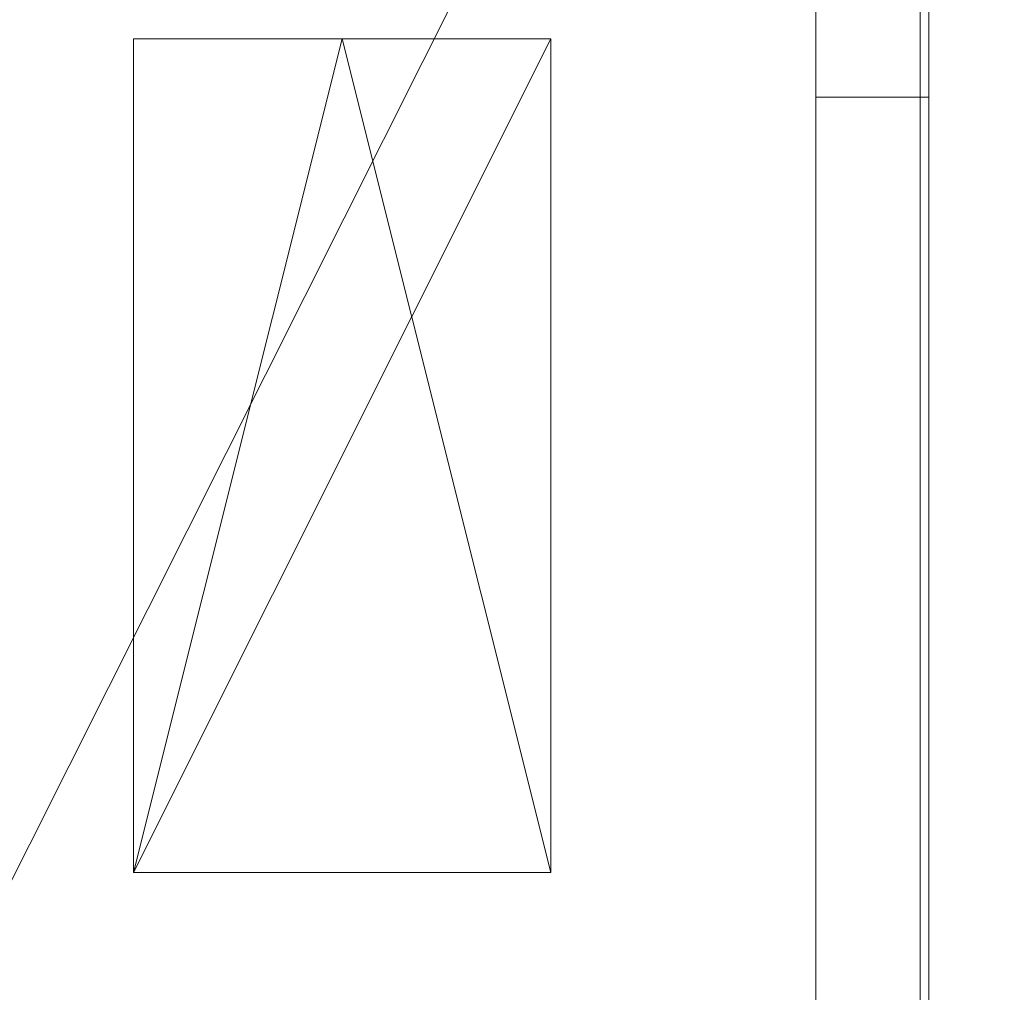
# Model space of a CAD drawing. Header units: inches. Extents: x 15 to 638, y -384 to 556.
# Tile 471 of 656: x 183 to 240, y 346 to 402. Entities that reach past the tile are written whole.
import ezdxf

# ---------------------------------------------------------------- set-up
doc = ezdxf.new("R2010")
doc.units = ezdxf.units.IN
doc.header["$MEASUREMENT"] = 0
for name, color, linetype, lineweight in [('A-CLNG', 13, 'Continuous', 9), ('A-FLOR', 192, 'Continuous', 9), ('A-ROOF', 132, 'Continuous', 9), ('A-WALL', 90, 'Continuous', 9), ('E-LITE-EQPM', 6, 'Continuous', 9)]:
    doc.layers.add(name, color=color, linetype=linetype, lineweight=lineweight)

# ---------------------------------------------------------------- blocks, each defined once
blk = doc.blocks.new('Suspended Fluorescent Light - Default 1-5513560-_3D_')
at = {"layer": 'E-LITE-EQPM'}
for p, q in [((-24, 12, 98), (24, -12, 98)), ((-24, 12, 98), (-24, -12, 98)), ((24, 12, 98), (-24, 12, 98)), ((24, -12, 98), (24, 12, 98)), ((-24, -12, 98), (24, -12, 98))]:
    blk.add_line(p, q, dxfattribs=at)
at = {"layer": 'E-LITE-EQPM', "transparency": 33554496}
mesh = blk.add_polyface(dxfattribs=at)
corners = [(-24, 12, 81), (24, 12, 81), (24, 0, 81), (24, -12, 81), (-24, -12, 81)]
mesh.append_faces([[corners[k] for k in face] for face in [(3, 4, 2)]], dxfattribs={"vtx1": -1})
mesh.append_faces([[corners[k] for k in face] for face in [(0, 1, 2, 4)]], dxfattribs={"vtx2": -1})
at = {"layer": 'E-LITE-EQPM'}
mesh = blk.add_polyface(dxfattribs=at)
corners = [(-24, 12, 82), (-24, -12, 82), (24, -12, 82), (24, 0, 82), (24, 12, 82)]
mesh.append_faces([[corners[k] for k in face] for face in [(4, 0, 3)]], dxfattribs={"vtx1": -1})
mesh.append_faces([[corners[k] for k in face] for face in [(1, 2, 3, 0)]], dxfattribs={"vtx2": -1})
mesh = blk.add_polyface(dxfattribs=at)
corners = [(-24, 12, 82), (-24, 12, 81), (-24, -12, 81), (-24, -12, 82)]
mesh.append_faces([[corners[k] for k in face] for face in [(0, 1, 2, 3)]])
mesh = blk.add_polyface(dxfattribs=at)
corners = [(24, 12, 82), (24, 12, 81), (-24, 12, 81), (-24, 12, 82)]
mesh.append_faces([[corners[k] for k in face] for face in [(0, 1, 2, 3)]])
at = {"layer": 'E-LITE-EQPM', "transparency": 33554496}
mesh = blk.add_polyface(dxfattribs=at)
corners = [(-24, 12, 78), (24, 12, 78), (24, 0, 78), (24, -12, 78), (-24, -12, 78)]
mesh.append_faces([[corners[k] for k in face] for face in [(3, 4, 2)]], dxfattribs={"vtx1": -1})
mesh.append_faces([[corners[k] for k in face] for face in [(0, 1, 2, 4)]], dxfattribs={"vtx2": -1})
at = {"layer": 'E-LITE-EQPM'}
mesh = blk.add_polyface(dxfattribs=at)
corners = [(-24, 12, 81), (-24, -12, 81), (24, -12, 81), (24, 0, 81), (24, 12, 81)]
mesh.append_faces([[corners[k] for k in face] for face in [(4, 0, 3)]], dxfattribs={"vtx1": -1})
mesh.append_faces([[corners[k] for k in face] for face in [(1, 2, 3, 0)]], dxfattribs={"vtx2": -1})
mesh = blk.add_polyface(dxfattribs=at)
corners = [(-24, 12, 81), (-24, 12, 78), (-24, -12, 78), (-24, -12, 81)]
mesh.append_faces([[corners[k] for k in face] for face in [(0, 1, 2, 3)]])
mesh = blk.add_polyface(dxfattribs=at)
corners = [(24, 12, 81), (24, 12, 78), (-24, 12, 78), (-24, 12, 81)]
mesh.append_faces([[corners[k] for k in face] for face in [(0, 1, 2, 3)]])
mesh = blk.add_polyface(dxfattribs=at)
corners = [(24, 0, 82), (24, 0, 81), (24, 12, 81), (24, 12, 82)]
mesh.append_faces([[corners[k] for k in face] for face in [(0, 1, 2, 3)]])
mesh = blk.add_polyface(dxfattribs=at)
corners = [(24, 0, 81), (24, 0, 78), (24, 12, 78), (24, 12, 81)]
mesh.append_faces([[corners[k] for k in face] for face in [(0, 1, 2, 3)]])
mesh = blk.add_polyface(dxfattribs=at)
corners = [(24, -12, 82), (24, -12, 81), (24, 0, 81), (24, 0, 82)]
mesh.append_faces([[corners[k] for k in face] for face in [(0, 1, 2, 3)]])
mesh = blk.add_polyface(dxfattribs=at)
corners = [(24, -12, 81), (24, -12, 78), (24, 0, 78), (24, 0, 81)]
mesh.append_faces([[corners[k] for k in face] for face in [(0, 1, 2, 3)]])
mesh = blk.add_polyface(dxfattribs=at)
corners = [(-24, -12, 82), (-24, -12, 81), (24, -12, 81), (24, -12, 82)]
mesh.append_faces([[corners[k] for k in face] for face in [(0, 1, 2, 3)]])
mesh = blk.add_polyface(dxfattribs=at)
corners = [(-24, -12, 81), (-24, -12, 78), (24, -12, 78), (24, -12, 81)]
mesh.append_faces([[corners[k] for k in face] for face in [(0, 1, 2, 3)]])

msp = doc.modelspace()

# ---------------------------------------------------------------- block references
at = {"layer": 'E-LITE-EQPM', "rotation": 89.9999999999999}
msp.add_blockref('Suspended Fluorescent Light - Default 1-5513560-_3D_', (201.992, 377.125, 36), dxfattribs=at)

# ---------------------------------------------------------------- meshes
at = {"layer": 'A-CLNG'}
mesh = msp.add_polyface(dxfattribs=at)
corners = [(173.242, 444.875, 132.5), (173.242, 350.25, 132.5), (181.742, 350.25, 132.5), (181.742, 279.25, 132.5), (229.25, 279.25, 132.5), (229.25, 444.875, 132.5)]
mesh.append_faces([[corners[k] for k in face] for face in [(2, 5, 0, 1)]], dxfattribs={"vtx0": -1})
mesh.append_faces([[corners[k] for k in face] for face in [(4, 5, 2, 3)]], dxfattribs={"vtx1": -1})
mesh = msp.add_polyface(dxfattribs=at)
corners = [(173.242, 444.875, 132), (229.25, 444.875, 132), (229.25, 279.25, 132), (181.742, 279.25, 132), (181.742, 350.25, 132), (173.242, 350.25, 132)]
mesh.append_faces([[corners[k] for k in face] for face in [(0, 1, 4, 5)]], dxfattribs={"vtx1": -1})
mesh.append_faces([[corners[k] for k in face] for face in [(2, 3, 4, 1)]], dxfattribs={"vtx2": -1})
mesh = msp.add_polyface(dxfattribs=at)
corners = [(229.25, 279.25, 132.5), (229.25, 279.25, 132), (229.25, 444.875, 132), (229.25, 444.875, 132.5)]
mesh.append_faces([[corners[k] for k in face] for face in [(0, 1, 2, 3)]])
mesh = msp.add_polyface(dxfattribs=at)
corners = [(235.242, 279.25, 108.047), (471.742, 279.25, 108.047), (471.742, 444.875, 108.047), (235.242, 444.875, 108.047), (315.305, 360.625, 108.047), (315.512, 361.801, 108.047), (316.109, 362.834, 108.047), (317.023, 363.602, 108.047), (318.145, 364.01, 108.047), (319.339, 364.01, 108.047), (320.46, 363.602, 108.047), (321.375, 362.834, 108.047), (321.972, 361.801, 108.047), (322.179, 360.625, 108.047), (321.972, 359.449, 108.047), (321.375, 358.416, 108.047), (320.46, 357.648, 108.047), (319.339, 357.24, 108.047), (318.145, 357.24, 108.047), (317.023, 357.648, 108.047), (316.109, 358.416, 108.047), (315.512, 359.449, 108.047), (424.992, 336.375, 108.047), (424.992, 311.875, 108.047), (400.492, 311.875, 108.047), (400.492, 336.375, 108.047)]
mesh.append_faces([[corners[k] for k in face] for face in [(7, 3, 6)]], dxfattribs={"vtx0": -1, "vtx1": -1})
mesh.append_faces([[corners[k] for k in face] for face in [(3, 7, 8), (3, 8, 9), (25, 11, 12), (25, 13, 14), (0, 18, 19), (1, 23, 24, 0), (25, 14, 15)]], dxfattribs={"vtx0": -1, "vtx2": -1})
mesh.append_faces([[corners[k] for k in face] for face in [(2, 10, 11, 25)]], dxfattribs={"vtx0": -1, "vtx2": -1, "vtx3": -1})
mesh.append_faces([[corners[k] for k in face] for face in [(5, 6, 3), (12, 13, 25), (20, 21, 0), (19, 20, 0), (21, 4, 0), (25, 22, 2), (16, 17, 24)]], dxfattribs={"vtx1": -1, "vtx2": -1})
mesh.append_faces([[corners[k] for k in face] for face in [(17, 18, 0, 24)]], dxfattribs={"vtx1": -1, "vtx2": -1, "vtx3": -1})
mesh.append_faces([[corners[k] for k in face] for face in [(4, 5, 3, 0), (9, 10, 2, 3), (24, 25, 15, 16), (22, 23, 1, 2)]], dxfattribs={"vtx1": -1, "vtx3": -1})
mesh = msp.add_polyface(dxfattribs=at)
corners = [(471.742, 279.25, 106), (235.242, 279.25, 106), (235.242, 444.875, 106), (471.742, 444.875, 106), (283.992, 383.375, 106), (283.992, 337.375, 106), (305.992, 337.375, 106), (305.992, 383.375, 106), (330.992, 383.375, 106), (330.992, 337.375, 106), (352.992, 337.375, 106), (352.992, 383.375, 106), (377.992, 383.375, 106), (377.992, 337.375, 106), (399.992, 337.375, 106), (399.992, 383.375, 106), (424.992, 383.375, 106), (424.992, 337.375, 106), (446.992, 337.375, 106), (446.992, 383.375, 106), (322.179, 360.625, 106), (321.972, 361.801, 106), (321.375, 362.834, 106), (320.46, 363.602, 106), (319.339, 364.01, 106), (318.145, 364.01, 106), (317.023, 363.602, 106), (316.109, 362.834, 106), (315.512, 361.801, 106), (315.305, 360.625, 106), (315.512, 359.449, 106), (316.109, 358.416, 106), (317.023, 357.648, 106), (318.145, 357.24, 106), (319.339, 357.24, 106), (320.46, 357.648, 106), (321.375, 358.416, 106), (321.972, 359.449, 106), (424.992, 311.875, 106), (424.992, 336.375, 106), (400.492, 336.375, 106), (400.492, 311.875, 106)]
mesh.append_faces([[corners[k] for k in face] for face in [(34, 9, 33), (37, 9, 36), (28, 7, 27), (29, 7, 28)]], dxfattribs={"vtx0": -1, "vtx1": -1})
mesh.append_faces([[corners[k] for k in face] for face in [(33, 9, 6, 32)]], dxfattribs={"vtx0": -1, "vtx1": -1, "vtx2": -1})
mesh.append_faces([[corners[k] for k in face] for face in [(18, 0, 38, 39)]], dxfattribs={"vtx0": -1, "vtx1": -1, "vtx3": -1})
mesh.append_faces([[corners[k] for k in face] for face in [(9, 34, 35), (9, 35, 36), (9, 37, 20), (13, 10, 11, 12), (0, 18, 19, 3), (8, 24, 25)]], dxfattribs={"vtx0": -1, "vtx2": -1})
mesh.append_faces([[corners[k] for k in face] for face in [(1, 5, 6, 9), (13, 40, 41, 10), (40, 13, 14, 17), (3, 15, 12, 11), (3, 19, 16, 15)]], dxfattribs={"vtx0": -1, "vtx2": -1, "vtx3": -1})
mesh.append_faces([[corners[k] for k in face] for face in [(30, 31, 6), (31, 32, 6), (26, 27, 7), (23, 24, 8), (21, 22, 8), (22, 23, 8)]], dxfattribs={"vtx1": -1, "vtx2": -1})
mesh.append_faces([[corners[k] for k in face] for face in [(9, 10, 41, 1), (7, 4, 2, 8), (25, 26, 7, 8)]], dxfattribs={"vtx1": -1, "vtx2": -1, "vtx3": -1})
mesh.append_faces([[corners[k] for k in face] for face in [(4, 5, 1, 2), (29, 30, 6, 7), (41, 38, 0, 1), (39, 40, 17, 18), (16, 17, 14, 15), (20, 21, 8, 9), (11, 8, 2, 3)]], dxfattribs={"vtx1": -1, "vtx3": -1})
mesh = msp.add_polyface(dxfattribs=at)
corners = [(235.242, 444.875, 108.047), (235.242, 444.875, 106), (235.242, 279.25, 106), (235.242, 279.25, 108.047)]
mesh.append_faces([[corners[k] for k in face] for face in [(0, 1, 2, 3)]])
at = {"layer": 'A-FLOR'}
mesh = msp.add_polyface(dxfattribs=at)
corners = [(34.992, -40.32, -2), (35.992, -40.32, -2), (35.992, 270, -2), (33.992, 270, -2), (33.992, 351, -2), (31.992, 351, -2), (31.992, 443, -2), (171.25, 443, -2), (171.25, 444, -2), (478.25, 444, -2), (478.25, 445.5, -2), (612, 445.5, -2), (612, 273.5, -2), (610, 273.5, -2), (610, -38.57, -2), (614.75, -38.57, -2), (614.75, -307.5, -2), (528, -307.5, -2), (528, -314.25, -2), (184.75, -314.25, -2), (184.75, -279.55, -2), (109.75, -279.55, -2), (109.75, -229.75, -2), (132.5, -229.75, -2), (132.5, -176.25, -2), (34.992, -176.25, -2)]
mesh.append_faces([[corners[k] for k in face] for face in [(14, 17, 24)]], dxfattribs={"vtx0": -1, "vtx1": -1, "vtx2": -1})
mesh.append_faces([[corners[k] for k in face] for face in [(20, 23, 24, 17)]], dxfattribs={"vtx0": -1, "vtx2": -1, "vtx3": -1})
mesh.append_faces([[corners[k] for k in face] for face in [(19, 20, 17, 18)]], dxfattribs={"vtx1": -1})
mesh.append_faces([[corners[k] for k in face] for face in [(1, 2, 14, 24), (13, 14, 2, 7)]], dxfattribs={"vtx1": -1, "vtx2": -1, "vtx3": -1})
mesh.append_faces([[corners[k] for k in face] for face in [(25, 0, 1, 24), (21, 22, 23, 20), (9, 10, 11)]], dxfattribs={"vtx2": -1})
mesh.append_faces([[corners[k] for k in face] for face in [(2, 3, 4, 7), (7, 8, 9, 13), (11, 12, 13, 9)]], dxfattribs={"vtx2": -1, "vtx3": -1})
mesh.append_faces([[corners[k] for k in face] for face in [(4, 5, 6, 7), (14, 15, 16, 17)]], dxfattribs={"vtx3": -1})
mesh = msp.add_polyface(dxfattribs=at)
corners = [(34.992, -40.32), (34.992, -176.25), (132.5, -176.25), (132.5, -229.75), (109.75, -229.75), (109.75, -279.55), (184.75, -279.55), (184.75, -314.25), (528, -314.25), (528, -307.5), (614.75, -307.5), (614.75, -38.57), (610, -38.57), (610, 273.5), (612, 273.5), (612, 445.5), (478.25, 445.5), (478.25, 444), (171.25, 444), (171.25, 443), (31.992, 443), (31.992, 351), (33.992, 351), (33.992, 270), (35.992, 270), (35.992, -40.32)]
mesh.append_faces([[corners[k] for k in face] for face in [(9, 6, 7, 8)]], dxfattribs={"vtx0": -1})
mesh.append_faces([[corners[k] for k in face] for face in [(3, 6, 2)]], dxfattribs={"vtx0": -1, "vtx1": -1})
mesh.append_faces([[corners[k] for k in face] for face in [(2, 6, 9, 12)]], dxfattribs={"vtx0": -1, "vtx1": -1, "vtx2": -1, "vtx3": -1})
mesh.append_faces([[corners[k] for k in face] for face in [(24, 12, 13, 19), (12, 24, 25, 2)]], dxfattribs={"vtx0": -1, "vtx2": -1, "vtx3": -1})
mesh.append_faces([[corners[k] for k in face] for face in [(16, 17, 15)]], dxfattribs={"vtx1": -1})
mesh.append_faces([[corners[k] for k in face] for face in [(10, 11, 12, 9), (20, 21, 22, 19)]], dxfattribs={"vtx2": -1})
mesh.append_faces([[corners[k] for k in face] for face in [(13, 14, 15, 17), (17, 18, 19, 13), (22, 23, 24, 19)]], dxfattribs={"vtx2": -1, "vtx3": -1})
mesh.append_faces([[corners[k] for k in face] for face in [(3, 4, 5, 6), (25, 0, 1, 2)]], dxfattribs={"vtx3": -1})
at = {"layer": 'A-ROOF'}
mesh = msp.add_polyface(dxfattribs=at)
corners = [(614, 445.5, 132), (614, -33.5, 132), (33.992, -33.5, 132), (33.992, 445.5, 132)]
mesh.append_faces([[corners[k] for k in face] for face in [(0, 1, 2, 3)]])
mesh = msp.add_polyface(dxfattribs=at)
corners = [(33.992, 445.5, 143.5), (33.992, -33.5, 143.5), (614, -33.5, 143.5), (614, 445.5, 143.5)]
mesh.append_faces([[corners[k] for k in face] for face in [(0, 1, 2, 3)]])
at = {"layer": 'A-WALL'}
mesh = msp.add_polyface(dxfattribs=at)
corners = [(229.25, 444), (229.25, 429.75), (229.25, 429.75, 80), (229.25, 397.75, 80), (229.25, 397.75), (229.25, 321.75), (229.25, 321.75, 80), (229.25, 289.75, 80), (229.25, 289.75), (229.25, 279.25), (229.25, 279.25, 131.5), (229.25, 444, 131.5)]
mesh.append_faces([[corners[k] for k in face] for face in [(11, 2, 3, 10)]], dxfattribs={"vtx0": -1, "vtx2": -1})
mesh.append_faces([[corners[k] for k in face] for face in [(6, 7, 10, 3)]], dxfattribs={"vtx1": -1, "vtx2": -1, "vtx3": -1})
mesh.append_faces([[corners[k] for k in face] for face in [(0, 1, 2, 11)]], dxfattribs={"vtx2": -1})
mesh.append_faces([[corners[k] for k in face] for face in [(3, 4, 5, 6), (7, 8, 9, 10)]], dxfattribs={"vtx3": -1})
mesh = msp.add_polyface(dxfattribs=at)
corners = [(235.75, 279.25), (229.25, 279.25), (229.25, 289.75), (235.75, 289.75), (235.75, 397.75), (235.75, 321.75), (229.25, 321.75), (229.25, 397.75), (235.75, 444), (235.75, 429.75), (229.25, 429.75), (229.25, 444)]
mesh.append_faces([[corners[k] for k in face] for face in [(3, 0, 1, 2), (7, 4, 5, 6), (11, 8, 9, 10)]])
mesh = msp.add_polyface(dxfattribs=at)
corners = [(235.75, 444, 131.5), (229.25, 444, 131.5), (229.25, 279.25, 131.5), (235.75, 279.25, 131.5)]
mesh.append_faces([[corners[k] for k in face] for face in [(0, 1, 2, 3)]])
mesh = msp.add_polyface(dxfattribs=at)
corners = [(235.75, 429.75, 80), (235.75, 429.75), (235.75, 444), (235.75, 444, 131.5), (235.75, 279.25, 131.5), (235.75, 279.25), (235.75, 289.75), (235.75, 289.75, 80), (235.75, 321.75, 80), (235.75, 321.75), (235.75, 397.75), (235.75, 397.75, 80)]
mesh.append_faces([[corners[k] for k in face] for face in [(11, 8, 9, 10)]], dxfattribs={"vtx0": -1})
mesh.append_faces([[corners[k] for k in face] for face in [(4, 7, 8, 11)]], dxfattribs={"vtx0": -1, "vtx2": -1, "vtx3": -1})
mesh.append_faces([[corners[k] for k in face] for face in [(11, 0, 3, 4)]], dxfattribs={"vtx1": -1, "vtx3": -1})
mesh.append_faces([[corners[k] for k in face] for face in [(5, 6, 7, 4)]], dxfattribs={"vtx2": -1})
mesh.append_faces([[corners[k] for k in face] for face in [(0, 1, 2, 3)]], dxfattribs={"vtx3": -1})
mesh = msp.add_polyface(dxfattribs=at)
corners = [(229.25, 429.75, 80), (235.75, 429.75, 80), (235.75, 397.75, 80), (229.25, 397.75, 80)]
mesh.append_faces([[corners[k] for k in face] for face in [(0, 1, 2, 3)]])
mesh = msp.add_polyface(dxfattribs=at)
corners = [(229.25, 397.75, 80), (235.75, 397.75, 80), (235.75, 397.75), (229.25, 397.75)]
mesh.append_faces([[corners[k] for k in face] for face in [(0, 1, 2, 3)]])

doc.saveas('drawing.dxf')
